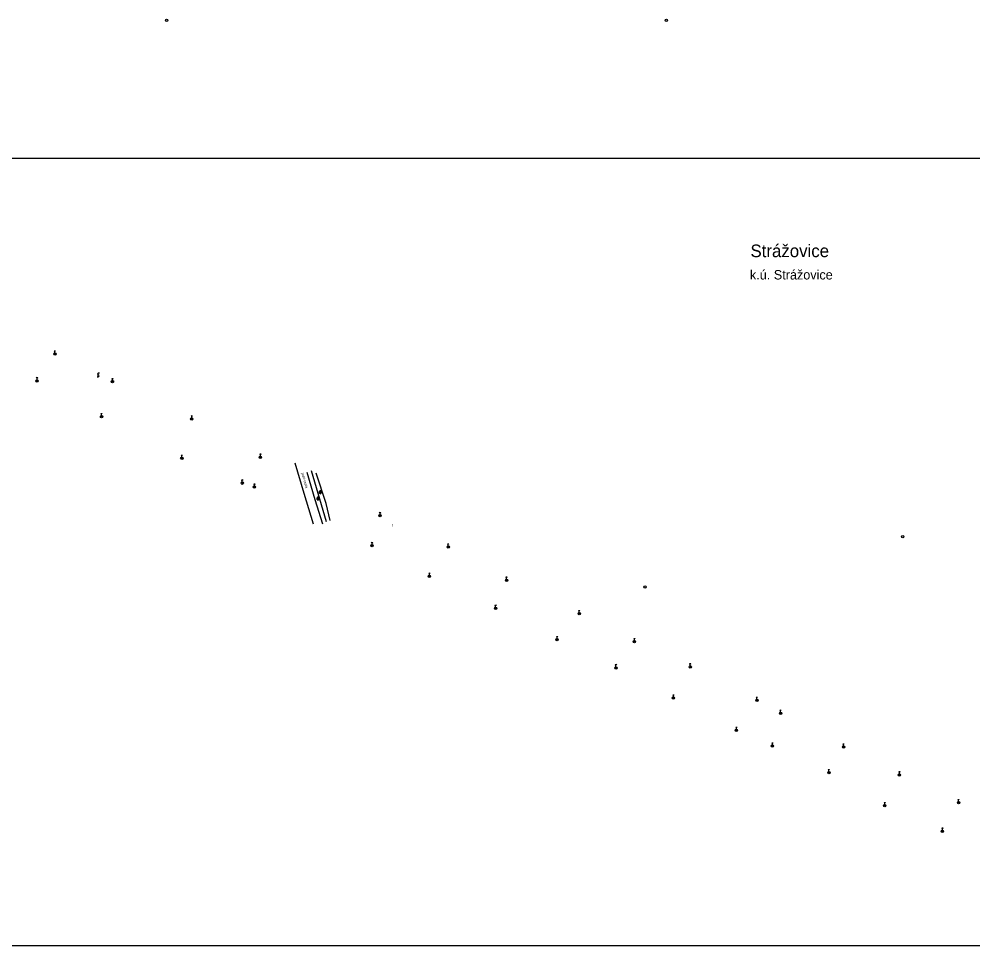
# Model space of a CAD drawing. Extents: x -582188 to -561562, y -1187250 to -1183500.
# Drawn here: x -568119.7 to -567816.7, y -1185500 to -1185205.7 of the extents above; entities that cross this region are included whole.
import ezdxf

# ---------------------------------------------------------------- set-up
doc = ezdxf.new("R2010")
doc.units = 0
for name, color, linetype in [('MAP_ZN_BP', 7, 'Continuous'), ('NÁZEV_K_Ú', 7, 'Continuous'), ('NÁZVY_SÍDEL_JEDNOTKY', 7, 'Continuous'), ('POMOC_POPIS', 7, 'Continuous'), ('ROZHRANÍ_PLOCH', 7, 'Continuous'), ('RÁMY_ML', 7, 'Continuous'), ('ZELEŇ', 7, 'Continuous'), ('ZN_BP', 7, 'Continuous'), ('ZN_DOPLŇKOVÉ', 7, 'Continuous'), ('ZN_KULTUR', 7, 'Continuous')]:
    doc.layers.add(name, color=color, linetype=linetype)

msp = doc.modelspace()

# ---------------------------------------------------------------- linework, layer by layer
at = {"layer": 'MAP_ZN_BP'}
for centre, radius in [((-568072.83, -1185206.151), 0.375), ((-568072.83, -1185206.151), 0.0005), ((-567914.04, -1185206.12), 0.375), ((-567914.04, -1185206.12), 0.0005), ((-567838.98, -1185370.051), 0.375), ((-567838.98, -1185370.051), 0.0005), ((-567920.86, -1185386.031), 0.375), ((-567920.86, -1185386.031), 0.0005)]:
    msp.add_circle(centre, radius, dxfattribs=at)
at = {"layer": 'ROZHRANÍ_PLOCH'}
msp.add_lwpolyline([(-568023.18, -1185366.1), (-568025.58, -1185358.37), (-568028.13, -1185349.66)], dxfattribs=at)
at = {"layer": 'RÁMY_ML'}
for points in [[(-567500, -1185250), (-567812.5, -1185250), (-568750, -1185250), (-569062.5, -1185250)], [(-566562.5, -1185500), (-566875, -1185500), (-567187.5, -1185500), (-568125, -1185500), (-568437.5, -1185500)]]:
    msp.add_lwpolyline(points, dxfattribs=at)
at = {"layer": 'ZELEŇ'}
for points in [[(-568026.18, -1185366.09), (-568029.11, -1185356.34), (-568031.93, -1185346.75)], [(-568020.86, -1185364.96), (-568022.15, -1185359.55), (-568025.29, -1185349.86)]]:
    msp.add_lwpolyline(points, dxfattribs=at)
at = {"layer": 'ZN_BP'}
for p, q in [((-568108.575, -1185312.304), (-568108.046, -1185311.776)), ((-568108.046, -1185312.308), (-568108.575, -1185311.776)), ((-568108.31, -1185311.665), (-568108.31, -1185310.915)), ((-568113.97, -1185320.225), (-568113.97, -1185319.475)), ((-568114.235, -1185320.864), (-568113.706, -1185320.336)), ((-568113.706, -1185320.868), (-568114.235, -1185320.336)), ((-568090.265, -1185321.164), (-568089.736, -1185320.636)), ((-568089.736, -1185321.168), (-568090.265, -1185320.636)), ((-568090, -1185320.525), (-568090, -1185319.775)), ((-568093.755, -1185332.224), (-568093.226, -1185331.696)), ((-568093.226, -1185332.228), (-568093.755, -1185331.696)), ((-568093.49, -1185331.585), (-568093.49, -1185330.835)), ((-568064.84, -1185332.325), (-568064.84, -1185331.575)), ((-568065.105, -1185332.964), (-568064.576, -1185332.436)), ((-568064.576, -1185332.968), (-568065.105, -1185332.436)), ((-568043.01, -1185344.465), (-568043.01, -1185343.715)), ((-568068.235, -1185345.474), (-568067.706, -1185344.946)), ((-568067.706, -1185345.478), (-568068.235, -1185344.946)), ((-568067.97, -1185344.835), (-568067.97, -1185344.085)), ((-568043.275, -1185345.104), (-568042.746, -1185344.576)), ((-568042.746, -1185345.108), (-568043.275, -1185344.576)), ((-568049.035, -1185353.344), (-568048.506, -1185352.816)), ((-568048.506, -1185353.348), (-568049.035, -1185352.816)), ((-568048.77, -1185352.705), (-568048.77, -1185351.955)), ((-568045.185, -1185354.594), (-568044.656, -1185354.066)), ((-568044.656, -1185354.598), (-568045.185, -1185354.066)), ((-568044.92, -1185353.955), (-568044.92, -1185353.205)), ((-568005.285, -1185363.704), (-568004.756, -1185363.176)), ((-568004.756, -1185363.708), (-568005.285, -1185363.176)), ((-568005.02, -1185363.065), (-568005.02, -1185362.315)), ((-568007.815, -1185373.224), (-568007.286, -1185372.696)), ((-568007.286, -1185373.228), (-568007.815, -1185372.696)), ((-568007.55, -1185372.585), (-568007.55, -1185371.835)), ((-567983.615, -1185373.604), (-567983.086, -1185373.076)), ((-567983.086, -1185373.608), (-567983.615, -1185373.076)), ((-567983.35, -1185372.965), (-567983.35, -1185372.215)), ((-567989.605, -1185382.894), (-567989.076, -1185382.366)), ((-567989.076, -1185382.898), (-567989.605, -1185382.366)), ((-567989.34, -1185382.255), (-567989.34, -1185381.505)), ((-567964.84, -1185383.515), (-567964.84, -1185382.765)), ((-567965.105, -1185384.154), (-567964.576, -1185383.626)), ((-567964.576, -1185384.158), (-567965.105, -1185383.626)), ((-567968.3, -1185392.495), (-567968.3, -1185391.745)), ((-567968.565, -1185393.134), (-567968.036, -1185392.606)), ((-567968.036, -1185393.138), (-567968.565, -1185392.606)), ((-567942.015, -1185394.744), (-567941.486, -1185394.216)), ((-567941.486, -1185394.748), (-567942.015, -1185394.216)), ((-567941.75, -1185394.105), (-567941.75, -1185393.355)), ((-567949.025, -1185403.044), (-567948.496, -1185402.516)), ((-567948.496, -1185403.048), (-567949.025, -1185402.516)), ((-567948.76, -1185402.405), (-567948.76, -1185401.655)), ((-567924.475, -1185403.644), (-567923.946, -1185403.116)), ((-567923.946, -1185403.648), (-567924.475, -1185403.116)), ((-567924.21, -1185403.005), (-567924.21, -1185402.255)), ((-567930.08, -1185411.345), (-567930.08, -1185410.595)), ((-567906.48, -1185411.025), (-567906.48, -1185410.275)), ((-567930.345, -1185411.984), (-567929.816, -1185411.456)), ((-567929.816, -1185411.988), (-567930.345, -1185411.456)), ((-567906.745, -1185411.664), (-567906.216, -1185411.136)), ((-567906.216, -1185411.668), (-567906.745, -1185411.136)), ((-567912.075, -1185421.554), (-567911.546, -1185421.026)), ((-567911.546, -1185421.558), (-567912.075, -1185421.026)), ((-567911.81, -1185420.915), (-567911.81, -1185420.165)), ((-567885.585, -1185422.304), (-567885.056, -1185421.776)), ((-567885.056, -1185422.308), (-567885.585, -1185421.776)), ((-567885.32, -1185421.665), (-567885.32, -1185420.915)), ((-567877.76, -1185425.745), (-567877.76, -1185424.995)), ((-567878.025, -1185426.384), (-567877.496, -1185425.856)), ((-567877.496, -1185426.388), (-567878.025, -1185425.856)), ((-567892.075, -1185431.834), (-567891.546, -1185431.306)), ((-567891.546, -1185431.838), (-567892.075, -1185431.306)), ((-567891.81, -1185431.195), (-567891.81, -1185430.445)), ((-567880.625, -1185436.794), (-567880.096, -1185436.266)), ((-567880.096, -1185436.798), (-567880.625, -1185436.266)), ((-567880.36, -1185436.155), (-567880.36, -1185435.405)), ((-567858.045, -1185437.074), (-567857.516, -1185436.546)), ((-567857.516, -1185437.078), (-567858.045, -1185436.546)), ((-567857.78, -1185436.435), (-567857.78, -1185435.685)), ((-567862.45, -1185444.645), (-567862.45, -1185443.895)), ((-567862.715, -1185445.284), (-567862.186, -1185444.756)), ((-567862.186, -1185445.288), (-567862.715, -1185444.756)), ((-567840.285, -1185445.954), (-567839.756, -1185445.426)), ((-567839.756, -1185445.958), (-567840.285, -1185445.426)), ((-567840.02, -1185445.315), (-567840.02, -1185444.565)), ((-567844.955, -1185455.744), (-567844.426, -1185455.216)), ((-567844.426, -1185455.748), (-567844.955, -1185455.216)), ((-567844.69, -1185455.105), (-567844.69, -1185454.355)), ((-567821.515, -1185454.784), (-567820.986, -1185454.256)), ((-567820.986, -1185454.788), (-567821.515, -1185454.256)), ((-567821.25, -1185454.145), (-567821.25, -1185453.395)), ((-567826.645, -1185463.844), (-567826.116, -1185463.316)), ((-567826.116, -1185463.848), (-567826.645, -1185463.316)), ((-567826.38, -1185463.205), (-567826.38, -1185462.455))]:
    msp.add_line(p, q, dxfattribs=at)
for points in [[(-568108.435, -1185311.165), (-568108.31, -1185310.915), (-568108.185, -1185311.165)], [(-568114.095, -1185319.725), (-568113.97, -1185319.475), (-568113.845, -1185319.725)], [(-568090.125, -1185320.025), (-568090, -1185319.775), (-568089.875, -1185320.025)], [(-568093.615, -1185331.085), (-568093.49, -1185330.835), (-568093.365, -1185331.085)], [(-568064.965, -1185331.825), (-568064.84, -1185331.575), (-568064.715, -1185331.825)], [(-568043.135, -1185343.965), (-568043.01, -1185343.715), (-568042.885, -1185343.965)], [(-568068.095, -1185344.335), (-568067.97, -1185344.085), (-568067.845, -1185344.335)], [(-568048.895, -1185352.205), (-568048.77, -1185351.955), (-568048.645, -1185352.205)], [(-568045.045, -1185353.455), (-568044.92, -1185353.205), (-568044.795, -1185353.455)], [(-568005.145, -1185362.565), (-568005.02, -1185362.315), (-568004.895, -1185362.565)], [(-568007.675, -1185372.085), (-568007.55, -1185371.835), (-568007.425, -1185372.085)], [(-567983.475, -1185372.465), (-567983.35, -1185372.215), (-567983.225, -1185372.465)], [(-567989.465, -1185381.755), (-567989.34, -1185381.505), (-567989.215, -1185381.755)], [(-567964.965, -1185383.015), (-567964.84, -1185382.765), (-567964.715, -1185383.015)], [(-567968.425, -1185391.995), (-567968.3, -1185391.745), (-567968.175, -1185391.995)], [(-567941.875, -1185393.605), (-567941.75, -1185393.355), (-567941.625, -1185393.605)], [(-567948.885, -1185401.905), (-567948.76, -1185401.655), (-567948.635, -1185401.905)], [(-567924.335, -1185402.505), (-567924.21, -1185402.255), (-567924.085, -1185402.505)], [(-567930.205, -1185410.845), (-567930.08, -1185410.595), (-567929.955, -1185410.845)], [(-567906.605, -1185410.525), (-567906.48, -1185410.275), (-567906.355, -1185410.525)], [(-567911.935, -1185420.415), (-567911.81, -1185420.165), (-567911.685, -1185420.415)], [(-567885.445, -1185421.165), (-567885.32, -1185420.915), (-567885.195, -1185421.165)], [(-567877.885, -1185425.245), (-567877.76, -1185424.995), (-567877.635, -1185425.245)], [(-567891.935, -1185430.695), (-567891.81, -1185430.445), (-567891.685, -1185430.695)], [(-567880.485, -1185435.655), (-567880.36, -1185435.405), (-567880.235, -1185435.655)], [(-567857.905, -1185435.935), (-567857.78, -1185435.685), (-567857.655, -1185435.935)], [(-567862.575, -1185444.145), (-567862.45, -1185443.895), (-567862.325, -1185444.145)], [(-567840.145, -1185444.815), (-567840.02, -1185444.565), (-567839.895, -1185444.815)], [(-567844.815, -1185454.605), (-567844.69, -1185454.355), (-567844.565, -1185454.605)], [(-567821.375, -1185453.645), (-567821.25, -1185453.395), (-567821.125, -1185453.645)], [(-567826.505, -1185462.705), (-567826.38, -1185462.455), (-567826.255, -1185462.705)]]:
    msp.add_lwpolyline(points, dxfattribs=at)
for centre in [(-568108.31, -1185312.04), (-568113.97, -1185320.6), (-568090, -1185320.9), (-568093.49, -1185331.96), (-568064.84, -1185332.7), (-568067.97, -1185345.21), (-568043.01, -1185344.84), (-568048.77, -1185353.08), (-568044.92, -1185354.33), (-568005.02, -1185363.44), (-568007.55, -1185372.96), (-567983.35, -1185373.34), (-567989.34, -1185382.63), (-567964.84, -1185383.89), (-567968.3, -1185392.87), (-567941.75, -1185394.48), (-567948.76, -1185402.78), (-567924.21, -1185403.38), (-567930.08, -1185411.72), (-567906.48, -1185411.4), (-567911.81, -1185421.29), (-567885.32, -1185422.04), (-567877.76, -1185426.12), (-567891.81, -1185431.57), (-567880.36, -1185436.53), (-567857.78, -1185436.81), (-567862.45, -1185445.02), (-567840.02, -1185445.69), (-567844.69, -1185455.48), (-567821.25, -1185454.52), (-567826.38, -1185463.58)]:
    msp.add_circle(centre, 0.375, dxfattribs=at)
at = {"layer": 'ZN_DOPLŇKOVÉ'}
msp.add_lwpolyline([(-568021.99, -1185365.36), (-568026.83, -1185349.22)], dxfattribs=at)
at = {"layer": 'ZN_KULTUR'}
for p, q in [((-568094.875, -1185319.377), (-568094.5, -1185319.327)), ((-568094.5, -1185319.377), (-568094.5, -1185318.127)), ((-568094.125, -1185318.127), (-568094.5, -1185318.177)), ((-568024.45, -1185355.99), (-568023.45, -1185355.99)), ((-568024.2, -1185356.24), (-568024.2, -1185355.74)), ((-568023.7, -1185356.24), (-568023.7, -1185355.74)), ((-568025.25, -1185357.98), (-568024.25, -1185357.98)), ((-568025, -1185358.23), (-568025, -1185357.73)), ((-568024.5, -1185358.23), (-568024.5, -1185357.73))]:
    msp.add_line(p, q, dxfattribs=at)
for centre, radius, start, end in [((-568094.445, -1185318.455), 0.278, 99.96503, 253.49773), ((-568094.555, -1185319.021), 0.306, 280.37026, 79.03333), ((-568023.95, -1185355.74), 0.25, 0, 179.99999), ((-568024.75, -1185357.73), 0.25, 0, 179.99999), ((-568024.75, -1185358.23), 0.25, 179.99999, 359.99999), ((-568023.95, -1185356.24), 0.25, 179.99999, 359.99999)]:
    msp.add_arc(centre, radius, start, end, dxfattribs=at)

# ---------------------------------------------------------------- texts
at = {"layer": 'NÁZEV_K_Ú'}
msp.add_text('k.ú. Strážovice', height=3, dxfattribs=at).set_placement((-567887.52, -1185288.42))
at = {"layer": 'NÁZVY_SÍDEL_JEDNOTKY'}
msp.add_text('Strážovice', height=4, dxfattribs=at).set_placement((-567887.35, -1185281.33))
at = {"layer": 'POMOC_POPIS'}
msp.add_text('polní cesta', height=0.75, rotation=286.38631, dxfattribs=at).set_placement((-568030.01, -1185349.88))
at = {"layer": 'ZN_KULTUR'}
msp.add_text('r', height=1, dxfattribs=at).set_placement((-568001.358, -1185366.902))

doc.saveas('drawing.dxf')
